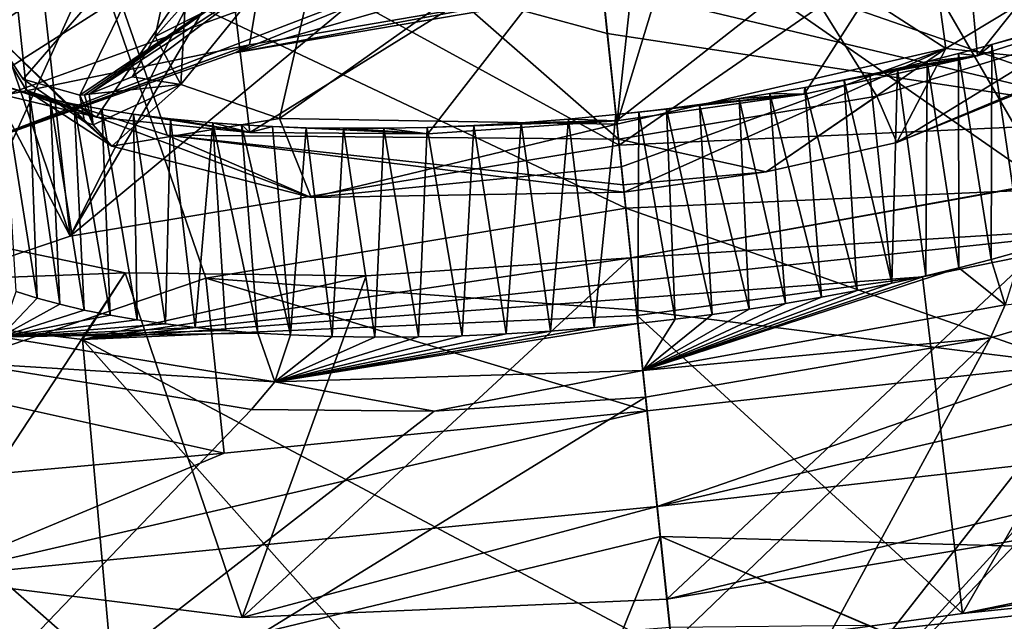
# Model space of a CAD drawing. Header units: metres. Extents: x -147 to 294, y -23 to 81.
# Tile 294 of 656: x 233.21 to 237.88, y 11.54 to 14.39. Entities that reach past the tile are written whole.
import ezdxf

# ---------------------------------------------------------------- set-up
doc = ezdxf.new("R2010")
doc.units = ezdxf.units.M
doc.layers.add('solid_AVA_153', color=7, linetype='CONTINUOUS')

msp = doc.modelspace()

# ---------------------------------------------------------------- linework, layer by layer
at = {"layer": 'solid_AVA_153'}
for points in [[(235.382919, 20.174784, 271.545105), (248.68512, 21.944908, 269.990875), (236.747787, 7.212847, 268.464081)], [(248.68512, 21.944908, 269.990875), (246.785263, 8.478528, 267.585846), (236.747787, 7.212847, 268.464081)], [(250.906952, 11.006205, 270.554932), (249.574112, 21.555054, 273.642517), (235.413086, 19.895332, 274.532532)], [(226.666824, 6.360106, 267.585846), (221.667358, 19.119045, 269.910767), (235.382919, 20.174784, 271.545105)], [(226.666824, 6.360106, 267.585846), (235.382919, 20.174784, 271.545105), (236.747787, 7.212847, 268.464081)], [(250.906952, 11.006205, 270.554932), (235.413086, 19.895332, 274.532532), (235.975128, 14.554294, 273.108093)], [(221.215851, 18.567869, 273.642273), (236.530548, 9.275632, 271.466919), (235.975128, 14.554294, 273.108093)], [(221.215851, 18.567869, 273.642273), (222.109406, 7.973817, 270.554962), (236.530548, 9.275632, 271.466919)], [(232.904602, 17.245634, 197.293152), (233.07135, 14.346291, 197.992294), (233.243576, 14.058988, 199.122772)], [(233.92894, 14.922562, 196.167603), (233.07135, 14.346291, 197.992294), (232.904602, 17.245634, 197.293152)], [(232.904602, 17.245634, 197.293152), (233.243576, 14.058988, 199.122772), (232.9823, 16.513567, 200.407394)], [(235.776413, 16.43782, 201.963837), (238.183594, 14.30937, 200.111206), (238.494064, 17.094189, 200.406357)], [(232.9823, 16.513567, 200.407394), (233.911301, 13.846519, 200.158218), (236.051239, 13.827836, 201.044785)], [(232.9823, 16.513567, 200.407394), (236.051239, 13.827836, 201.044785), (235.776413, 16.43782, 201.963837)], [(232.9823, 16.513567, 200.407394), (233.243576, 14.058988, 199.122772), (233.911301, 13.846519, 200.158218)], [(235.776413, 16.43782, 201.963837), (236.051239, 13.827836, 201.044785), (237.276764, 14.030599, 200.778152)], [(235.776413, 16.43782, 201.963837), (237.276764, 14.030599, 200.778152), (238.183594, 14.30937, 200.111206)], [(238.898041, 15.662685, 200.19516), (237.664032, 15.186036, 201.421814), (238.68866, 13.918918, 206.717712)], [(237.753723, 14.222465, 201.168991), (237.664032, 15.186036, 201.421814), (238.898041, 15.662685, 200.19516)], [(238.448593, 14.445047, 200.64212), (237.753723, 14.222465, 201.168991), (238.898041, 15.662685, 200.19516)], [(238.516922, 15.503493, 207.108612), (236.054245, 13.799389, 206.029037), (235.88678, 15.38979, 206.421829)], [(238.516922, 15.503493, 207.108612), (238.68866, 13.918918, 206.717712), (236.054245, 13.799389, 206.029037)], [(231.590225, 12.737021, 208.585388), (233.451797, 13.36737, 206.718231), (232.365417, 15.445036, 198.501541)], [(233.451797, 13.36737, 206.718231), (232.881653, 15.030516, 200.190384), (232.365417, 15.445036, 198.501541)], [(235.88678, 15.38979, 206.421829), (236.054245, 13.799389, 206.029037), (233.451797, 13.36737, 206.718231)], [(234.532913, 15.205374, 206.597931), (235.88678, 15.38979, 206.421829), (233.451797, 13.36737, 206.718231)], [(236.391846, 15.040842, 200.20459), (237.456451, 15.329627, 199.461273), (237.603333, 14.25832, 199.624084)], [(237.456451, 15.329627, 199.461273), (238.026123, 14.514375, 198.883926), (237.603333, 14.25832, 199.624084)], [(233.275253, 14.949447, 207.117493), (234.532913, 15.205374, 206.597931), (233.451797, 13.36737, 206.718231)], [(238.104431, 13.589675, 207.746872), (237.172119, 15.201232, 207.7845), (235.915665, 15.1154, 207.588989)], [(237.664032, 15.186036, 201.421814), (235.940933, 14.876188, 201.871811), (238.68866, 13.918918, 206.717712)], [(236.042114, 13.914667, 201.616379), (235.940933, 14.876188, 201.871811), (237.664032, 15.186036, 201.421814)], [(236.931747, 14.040857, 201.502563), (236.042114, 13.914667, 201.616379), (237.664032, 15.186036, 201.421814)], [(237.753723, 14.222465, 201.168991), (236.931747, 14.040857, 201.502563), (237.664032, 15.186036, 201.421814)], [(238.104431, 13.589675, 207.746872), (238.314728, 15.186635, 208.352081), (237.172119, 15.201232, 207.7845)], [(234.034515, 15.159859, 198.659607), (233.854416, 14.314407, 198.029907), (234.051407, 14.537357, 197.302353)], [(234.034515, 15.159859, 198.659607), (233.976501, 14.087281, 198.883621), (233.854416, 14.314407, 198.029907)], [(234.034515, 15.159859, 198.659607), (234.681351, 14.955982, 199.803864), (233.976501, 14.087281, 198.883621)], [(235.915665, 15.1154, 207.588989), (233.275253, 14.949447, 207.117493), (231.416809, 14.305678, 209.002579)], [(233.56926, 14.689534, 208.341187), (235.915665, 15.1154, 207.588989), (231.416809, 14.305678, 209.002579)], [(236.085815, 13.499507, 207.219849), (235.915665, 15.1154, 207.588989), (233.56926, 14.689534, 208.341187)], [(238.104431, 13.589675, 207.746872), (235.915665, 15.1154, 207.588989), (236.085815, 13.499507, 207.219849)], [(236.391846, 15.040842, 200.20459), (237.603333, 14.25832, 199.624084), (236.043777, 13.898702, 200.302551)], [(236.163132, 15.00661, 200.247284), (236.391846, 15.040842, 200.20459), (236.043777, 13.898702, 200.302551)], [(233.451797, 13.36737, 206.718231), (234.18811, 14.82046, 201.420319), (232.881653, 15.030516, 200.190384)], [(233.005966, 14.067523, 199.947601), (232.881653, 15.030516, 200.190384), (234.18811, 14.82046, 201.420319)], [(233.070206, 15.006098, 196.546051), (233.141312, 14.036637, 196.316055), (234.333694, 14.466246, 195.184097)], [(235.930069, 14.978667, 200.261597), (236.163132, 15.00661, 200.247284), (236.043777, 13.898702, 200.302551)], [(231.416809, 14.305678, 209.002579), (233.275253, 14.949447, 207.117493), (231.590225, 12.737021, 208.585388)], [(233.275253, 14.949447, 207.117493), (233.451797, 13.36737, 206.718231), (231.590225, 12.737021, 208.585388)], [(234.681351, 14.955982, 199.803864), (234.443451, 13.925585, 199.624008), (233.976501, 14.087281, 198.883621)], [(234.443451, 13.925585, 199.624008), (235.930069, 14.978667, 200.261597), (236.043777, 13.898702, 200.302551)], [(234.681351, 14.955982, 199.803864), (235.930069, 14.978667, 200.261597), (234.443451, 13.925585, 199.624008)], [(231.484619, 14.528159, 192.939316), (235.93515, 14.9301, 192.99054), (232.917419, 13.77084, 196.068359)], [(235.93515, 14.9301, 192.99054), (234.231522, 14.23654, 194.837753), (232.917419, 13.77084, 196.068359)], [(233.92894, 14.922562, 196.167603), (233.228485, 14.111377, 197.935593), (233.07135, 14.346291, 197.992294)], [(233.92894, 14.922562, 196.167603), (233.497498, 14.03627, 197.929932), (233.228485, 14.111377, 197.935593)], [(233.92894, 14.922562, 196.167603), (234.251205, 14.545665, 196.342087), (233.497498, 14.03627, 197.929932)], [(235.93515, 14.9301, 192.99054), (235.95607, 14.731778, 193.697464), (234.231522, 14.23654, 194.837753)], [(234.18811, 14.82046, 201.420319), (235.998459, 14.329333, 203.961121), (235.940933, 14.876188, 201.871811)], [(234.303207, 13.859242, 201.16861), (234.18811, 14.82046, 201.420319), (235.940933, 14.876188, 201.871811)], [(234.303207, 13.859242, 201.16861), (235.940933, 14.876188, 201.871811), (235.146423, 13.852814, 201.502747)], [(235.146423, 13.852814, 201.502747), (235.940933, 14.876188, 201.871811), (236.042114, 13.914667, 201.616379)], [(235.940933, 14.876188, 201.871811), (235.998459, 14.329333, 203.961121), (238.68866, 13.918918, 206.717712)], [(233.005966, 14.067523, 199.947601), (234.18811, 14.82046, 201.420319), (233.576126, 13.932463, 200.640442)], [(233.451797, 13.36737, 206.718231), (236.054245, 13.799389, 206.029037), (234.18811, 14.82046, 201.420319)], [(233.576126, 13.932463, 200.640442), (234.18811, 14.82046, 201.420319), (234.303207, 13.859242, 201.16861)], [(234.18811, 14.82046, 201.420319), (236.054245, 13.799389, 206.029037), (235.998459, 14.329333, 203.961121)], [(235.95607, 14.731778, 193.697464), (235.976822, 14.534893, 194.402054), (234.231522, 14.23654, 194.837753)], [(232.162018, 14.07684, 210.295425), (233.56926, 14.689534, 208.341187), (231.416809, 14.305678, 209.002579)], [(232.657135, 12.67682, 209.191437), (233.56926, 14.689534, 208.341187), (232.162018, 14.07684, 210.295425)], [(232.657135, 12.67682, 209.191437), (234.093689, 13.167485, 207.746307), (233.56926, 14.689534, 208.341187)], [(234.093689, 13.167485, 207.746307), (236.085815, 13.499507, 207.219849), (233.56926, 14.689534, 208.341187)], [(233.519302, 14.038247, 197.930084), (233.497498, 14.03627, 197.929932), (234.251205, 14.545665, 196.342087)], [(233.519302, 14.038247, 197.930084), (234.251205, 14.545665, 196.342087), (233.541107, 14.040224, 197.930237)], [(234.251205, 14.545665, 196.342087), (234.29126, 14.534253, 196.397186), (233.541107, 14.040224, 197.930237)], [(233.745056, 14.122719, 197.968155), (233.541107, 14.040224, 197.930237), (234.29126, 14.534253, 196.397186)], [(233.854416, 14.314407, 198.029907), (233.745056, 14.122719, 197.968155), (234.29126, 14.534253, 196.397186)], [(234.051407, 14.537357, 197.302353), (233.854416, 14.314407, 198.029907), (234.29126, 14.534253, 196.397186)], [(235.973633, 14.563155, 194.631989), (234.231522, 14.23654, 194.837753), (235.976822, 14.534893, 194.402054)], [(234.302017, 14.274559, 195.057556), (234.231522, 14.23654, 194.837753), (235.973633, 14.563155, 194.631989)], [(234.333694, 14.466246, 195.184097), (234.302017, 14.274559, 195.057556), (235.973633, 14.563155, 194.631989)], [(250.906952, 11.006205, 270.554932), (235.975128, 14.554294, 273.108093), (236.530548, 9.275632, 271.466919)], [(238.267578, 14.18737, 199.201462), (237.603333, 14.25832, 199.624084), (238.026123, 14.514375, 198.883926)], [(234.333694, 14.466246, 195.184097), (233.141312, 14.036637, 196.316055), (234.302017, 14.274559, 195.057556)], [(237.82222, 14.27654, 200.996994), (237.753723, 14.222465, 201.168991), (238.448593, 14.445047, 200.64212)], [(237.940689, 14.311241, 200.918671), (237.82222, 14.27654, 200.996994), (238.448593, 14.445047, 200.64212)], [(233.07135, 14.346291, 197.992294), (233.519409, 13.908887, 198.403229), (233.64798, 13.793509, 198.868729)], [(233.243576, 14.058988, 199.122772), (233.07135, 14.346291, 197.992294), (233.64798, 13.793509, 198.868729)], [(233.07135, 14.346291, 197.992294), (233.228485, 14.111377, 197.935593), (233.519409, 13.908887, 198.403229)], [(233.976501, 14.087281, 198.883621), (233.745056, 14.122719, 197.968155), (233.854416, 14.314407, 198.029907)], [(235.998459, 14.329333, 203.961121), (236.054245, 13.799389, 206.029037), (238.68866, 13.918918, 206.717712)], [(238.183594, 14.30937, 200.111206), (237.276764, 14.030599, 200.778152), (237.37204, 13.812203, 200.206177)], [(238.279037, 14.179847, 199.233932), (238.183594, 14.30937, 200.111206), (237.37204, 13.812203, 200.206177)], [(237.940689, 14.311241, 200.918671), (237.965469, 13.298228, 200.76944), (237.82222, 14.27654, 200.996994)], [(234.302017, 14.274559, 195.057556), (232.917419, 13.77084, 196.068359), (234.231522, 14.23654, 194.837753)], [(234.302017, 14.274559, 195.057556), (233.077179, 13.83277, 196.225555), (232.917419, 13.77084, 196.068359)], [(233.141312, 14.036637, 196.316055), (233.077179, 13.83277, 196.225555), (234.302017, 14.274559, 195.057556)], [(236.065079, 13.696523, 200.377289), (236.043777, 13.898702, 200.302551), (237.603333, 14.25832, 199.624084)], [(236.065079, 13.696523, 200.377289), (237.603333, 14.25832, 199.624084), (236.077835, 13.575328, 200.562759)], [(236.752075, 13.672007, 200.471832), (236.077835, 13.575328, 200.562759), (237.603333, 14.25832, 199.624084)], [(237.37204, 13.812203, 200.206177), (236.752075, 13.672007, 200.471832), (237.603333, 14.25832, 199.624084)], [(238.267578, 14.18737, 199.201462), (237.37204, 13.812203, 200.206177), (237.603333, 14.25832, 199.624084)], [(237.82222, 14.27654, 200.996994), (237.817978, 13.256923, 200.858658), (237.664078, 14.233371, 201.090332)], [(237.82222, 14.27654, 200.996994), (237.664078, 14.233371, 201.090332), (237.753723, 14.222465, 201.168991)], [(237.82222, 14.27654, 200.996994), (237.965469, 13.298228, 200.76944), (237.817978, 13.256923, 200.858658)], [(236.93483, 14.072275, 201.38652), (236.931747, 14.040857, 201.502563), (237.753723, 14.222465, 201.168991)], [(237.120987, 14.108103, 201.329575), (236.93483, 14.072275, 201.38652), (237.753723, 14.222465, 201.168991)], [(237.243561, 14.133576, 201.285461), (237.120987, 14.108103, 201.329575), (237.753723, 14.222465, 201.168991)], [(237.374817, 14.162582, 201.232117), (237.243561, 14.133576, 201.285461), (237.753723, 14.222465, 201.168991)], [(237.514969, 14.195647, 201.167786), (237.374817, 14.162582, 201.232117), (237.753723, 14.222465, 201.168991)], [(237.514969, 14.195647, 201.167786), (237.508591, 13.17944, 201.01387), (237.374817, 14.162582, 201.232117)], [(237.514969, 14.195647, 201.167786), (237.665543, 13.2173, 200.94017), (237.508591, 13.17944, 201.01387)], [(237.664078, 14.233371, 201.090332), (237.665543, 13.2173, 200.94017), (237.514969, 14.195647, 201.167786)], [(237.664078, 14.233371, 201.090332), (237.514969, 14.195647, 201.167786), (237.753723, 14.222465, 201.168991)], [(237.664078, 14.233371, 201.090332), (237.817978, 13.256923, 200.858658), (237.665543, 13.2173, 200.94017)], [(237.374817, 14.162582, 201.232117), (237.347534, 13.143447, 201.079559), (237.243561, 14.133576, 201.285461)], [(237.374817, 14.162582, 201.232117), (237.508591, 13.17944, 201.01387), (237.347534, 13.143447, 201.079559)], [(238.279037, 14.179847, 199.233932), (237.37204, 13.812203, 200.206177), (238.267578, 14.18737, 199.201462)], [(233.228485, 14.111377, 197.935593), (233.497498, 14.03627, 197.929932), (233.519409, 13.908887, 198.403229)], [(233.976501, 14.087281, 198.883621), (233.541107, 14.040224, 197.930237), (233.745056, 14.122719, 197.968155)], [(237.120987, 14.108103, 201.329575), (237.18277, 13.109429, 201.137039), (236.93483, 14.072275, 201.38652)], [(237.243561, 14.133576, 201.285461), (237.347534, 13.143447, 201.079559), (237.120987, 14.108103, 201.329575)], [(237.120987, 14.108103, 201.329575), (237.347534, 13.143447, 201.079559), (237.18277, 13.109429, 201.137039)], [(233.134811, 14.08056, 199.942322), (233.005966, 14.067523, 199.947601), (233.576126, 13.932463, 200.640442)], [(233.134811, 14.08056, 199.942322), (233.294617, 13.073314, 199.83934), (233.194839, 13.104975, 199.691299)], [(233.258545, 14.043836, 200.119553), (233.294617, 13.073314, 199.83934), (233.134811, 14.08056, 199.942322)], [(233.258545, 14.043836, 200.119553), (233.134811, 14.08056, 199.942322), (233.576126, 13.932463, 200.640442)], [(234.594604, 13.55026, 200.097656), (233.243576, 14.058988, 199.122772), (233.64798, 13.793509, 198.868729)], [(234.594604, 13.55026, 200.097656), (233.911301, 13.846519, 200.158218), (233.243576, 14.058988, 199.122772)], [(233.976501, 14.087281, 198.883621), (233.560791, 13.895243, 198.467148), (233.541107, 14.040224, 197.930237)], [(233.976501, 14.087281, 198.883621), (233.64798, 13.793509, 198.868729), (233.560791, 13.895243, 198.467148)], [(233.976501, 14.087281, 198.883621), (234.443451, 13.925585, 199.624008), (233.64798, 13.793509, 198.868729)], [(236.11058, 13.264378, 215.462662), (238.750992, 13.430331, 215.934174), (240.609436, 14.0741, 214.049072)], [(238.456985, 13.690244, 214.710464), (236.11058, 13.264378, 215.462662), (240.609436, 14.0741, 214.049072)], [(236.93483, 14.072275, 201.38652), (237.014679, 13.077511, 201.186066), (236.769608, 14.043255, 201.427277)], [(236.93483, 14.072275, 201.38652), (236.769608, 14.043255, 201.427277), (236.931747, 14.040857, 201.502563)], [(236.93483, 14.072275, 201.38652), (237.18277, 13.109429, 201.137039), (237.014679, 13.077511, 201.186066)], [(233.258545, 14.043836, 200.119553), (233.402359, 13.043853, 199.982285), (233.294617, 13.073314, 199.83934)], [(233.356918, 14.018937, 200.244934), (233.402359, 13.043853, 199.982285), (233.258545, 14.043836, 200.119553)], [(233.356918, 14.018937, 200.244934), (233.258545, 14.043836, 200.119553), (233.576126, 13.932463, 200.640442)], [(233.356918, 14.018937, 200.244934), (233.517685, 13.016725, 200.119583), (233.402359, 13.043853, 199.982285)], [(233.470398, 13.994041, 200.375748), (233.517685, 13.016725, 200.119583), (233.356918, 14.018937, 200.244934)], [(233.470398, 13.994041, 200.375748), (233.356918, 14.018937, 200.244934), (233.576126, 13.932463, 200.640442)], [(233.560791, 13.895243, 198.467148), (233.497498, 14.03627, 197.929932), (233.519302, 14.038247, 197.930084)], [(233.560791, 13.895243, 198.467148), (233.519409, 13.908887, 198.403229), (233.497498, 14.03627, 197.929932)], [(233.560791, 13.895243, 198.467148), (233.519302, 14.038247, 197.930084), (233.541107, 14.040224, 197.930237)], [(236.931747, 14.040857, 201.502563), (236.039032, 13.943837, 201.506088), (236.042114, 13.914667, 201.616379)], [(236.148102, 13.955812, 201.504364), (236.039032, 13.943837, 201.506088), (236.931747, 14.040857, 201.502563)], [(237.276764, 14.030599, 200.778152), (236.051239, 13.827836, 201.044785), (236.752075, 13.672007, 200.471832)], [(236.278687, 13.971451, 201.497757), (236.148102, 13.955812, 201.504364), (236.931747, 14.040857, 201.502563)], [(236.435165, 13.992076, 201.483231), (236.278687, 13.971451, 201.497757), (236.931747, 14.040857, 201.502563)], [(236.623245, 14.019643, 201.456024), (236.435165, 13.992076, 201.483231), (236.931747, 14.040857, 201.502563)], [(236.623245, 14.019643, 201.456024), (236.670868, 13.020535, 201.257645), (236.435165, 13.992076, 201.483231)], [(236.769608, 14.043255, 201.427277), (236.843842, 13.047846, 201.226303), (236.623245, 14.019643, 201.456024)], [(236.769608, 14.043255, 201.427277), (236.623245, 14.019643, 201.456024), (236.931747, 14.040857, 201.502563)], [(236.623245, 14.019643, 201.456024), (236.843842, 13.047846, 201.226303), (236.670868, 13.020535, 201.257645)], [(237.276764, 14.030599, 200.778152), (236.752075, 13.672007, 200.471832), (237.37204, 13.812203, 200.206177)], [(236.769608, 14.043255, 201.427277), (237.014679, 13.077511, 201.186066), (236.843842, 13.047846, 201.226303)], [(233.470398, 13.994041, 200.375748), (233.639984, 12.992054, 200.250626), (233.517685, 13.016725, 200.119583)], [(233.601181, 13.969568, 200.511322), (233.639984, 12.992054, 200.250626), (233.470398, 13.994041, 200.375748)], [(233.601181, 13.969568, 200.511322), (233.470398, 13.994041, 200.375748), (233.576126, 13.932463, 200.640442)], [(233.601181, 13.969568, 200.511322), (233.576126, 13.932463, 200.640442), (234.303207, 13.859242, 201.16861)], [(233.601181, 13.969568, 200.511322), (233.768494, 12.969957, 200.374786), (233.639984, 12.992054, 200.250626)], [(233.75206, 13.946065, 200.650726), (233.768494, 12.969957, 200.374786), (233.601181, 13.969568, 200.511322)], [(233.75206, 13.946065, 200.650726), (233.601181, 13.969568, 200.511322), (234.303207, 13.859242, 201.16861)], [(236.278687, 13.971451, 201.497757), (236.320206, 12.973181, 201.293518), (236.148102, 13.955812, 201.504364)], [(236.435165, 13.992076, 201.483231), (236.496185, 12.995628, 201.280045), (236.278687, 13.971451, 201.497757)], [(236.278687, 13.971451, 201.497757), (236.496185, 12.995628, 201.280045), (236.320206, 12.973181, 201.293518)], [(236.435165, 13.992076, 201.483231), (236.670868, 13.020535, 201.257645), (236.496185, 12.995628, 201.280045)], [(234.443451, 13.925585, 199.624008), (234.594604, 13.55026, 200.097656), (233.64798, 13.793509, 198.868729)], [(233.75206, 13.946065, 200.650726), (233.903122, 12.950442, 200.492004), (233.768494, 12.969957, 200.374786)], [(233.926392, 13.924257, 200.792664), (233.903122, 12.950442, 200.492004), (233.75206, 13.946065, 200.650726)], [(233.926392, 13.924257, 200.792664), (233.75206, 13.946065, 200.650726), (234.303207, 13.859242, 201.16861)], [(233.926392, 13.924257, 200.792664), (234.043747, 12.933503, 200.602264), (233.903122, 12.950442, 200.492004)], [(234.127625, 13.905118, 200.934937), (234.043747, 12.933503, 200.602264), (233.926392, 13.924257, 200.792664)], [(234.127625, 13.905118, 200.934937), (233.926392, 13.924257, 200.792664), (234.303207, 13.859242, 201.16861)], [(234.443451, 13.925585, 199.624008), (236.043777, 13.898702, 200.302551), (234.594604, 13.55026, 200.097656)], [(235.813858, 13.922225, 201.498734), (235.72821, 12.916739, 201.273209), (235.589478, 13.904876, 201.476746)], [(235.813858, 13.922225, 201.498734), (235.589478, 13.904876, 201.476746), (236.042114, 13.914667, 201.616379)], [(235.813858, 13.922225, 201.498734), (235.936478, 12.93325, 201.291855), (235.72821, 12.916739, 201.273209)], [(236.039032, 13.943837, 201.506088), (235.936478, 12.93325, 201.291855), (235.813858, 13.922225, 201.498734)], [(236.039032, 13.943837, 201.506088), (235.813858, 13.922225, 201.498734), (236.042114, 13.914667, 201.616379)], [(236.039032, 13.943837, 201.506088), (236.143356, 12.953244, 201.298004), (235.936478, 12.93325, 201.291855)], [(236.148102, 13.955812, 201.504364), (236.143356, 12.953244, 201.298004), (236.039032, 13.943837, 201.506088)], [(236.148102, 13.955812, 201.504364), (236.320206, 12.973181, 201.293518), (236.143356, 12.953244, 201.298004)], [(233.560791, 13.895243, 198.467148), (233.64798, 13.793509, 198.868729), (233.519409, 13.908887, 198.403229)], [(234.127625, 13.905118, 200.934937), (234.189713, 12.919204, 200.70517), (234.043747, 12.933503, 200.602264)], [(234.127625, 13.905118, 200.934937), (234.340454, 12.907607, 200.800323), (234.189713, 12.919204, 200.70517)], [(234.26297, 13.895452, 201.019211), (234.340454, 12.907607, 200.800323), (234.127625, 13.905118, 200.934937)], [(234.26297, 13.895452, 201.019211), (234.127625, 13.905118, 200.934937), (234.303207, 13.859242, 201.16861)], [(234.26297, 13.895452, 201.019211), (234.495361, 12.898751, 200.887405), (234.340454, 12.907607, 200.800323)], [(234.410477, 13.887565, 201.101639), (234.495361, 12.898751, 200.887405), (234.26297, 13.895452, 201.019211)], [(234.410477, 13.887565, 201.101639), (234.26297, 13.895452, 201.019211), (234.303207, 13.859242, 201.16861)], [(234.410477, 13.887565, 201.101639), (234.303207, 13.859242, 201.16861), (235.146423, 13.852814, 201.502747)], [(234.570816, 13.881859, 201.181091), (234.495361, 12.898751, 200.887405), (234.410477, 13.887565, 201.101639)], [(234.570816, 13.881859, 201.181091), (234.410477, 13.887565, 201.101639), (235.146423, 13.852814, 201.502747)], [(234.570816, 13.881859, 201.181091), (234.693863, 12.891502, 200.984726), (234.495361, 12.898751, 200.887405)], [(234.746933, 13.878778, 201.257065), (234.693863, 12.891502, 200.984726), (234.570816, 13.881859, 201.181091)], [(234.746933, 13.878778, 201.257065), (234.570816, 13.881859, 201.181091), (235.146423, 13.852814, 201.502747)], [(234.594604, 13.55026, 200.097656), (236.043777, 13.898702, 200.302551), (236.065079, 13.696523, 200.377289)], [(234.746933, 13.878778, 201.257065), (234.896652, 12.888457, 201.068939), (234.693863, 12.891502, 200.984726)], [(234.938507, 13.878995, 201.327133), (234.896652, 12.888457, 201.068939), (234.746933, 13.878778, 201.257065)], [(234.938507, 13.878995, 201.327133), (234.746933, 13.878778, 201.257065), (235.146423, 13.852814, 201.502747)], [(234.938507, 13.878995, 201.327133), (235.102432, 12.889578, 201.139801), (234.896652, 12.888457, 201.068939)], [(235.144043, 13.883098, 201.388672), (235.102432, 12.889578, 201.139801), (234.938507, 13.878995, 201.327133)], [(235.144043, 13.883098, 201.388672), (234.938507, 13.878995, 201.327133), (235.146423, 13.852814, 201.502747)], [(235.144043, 13.883098, 201.388672), (235.310333, 12.894751, 201.197403), (235.102432, 12.889578, 201.139801)], [(235.144043, 13.883098, 201.388672), (235.146423, 13.852814, 201.502747), (236.042114, 13.914667, 201.616379)], [(235.364655, 13.891738, 201.439819), (235.144043, 13.883098, 201.388672), (236.042114, 13.914667, 201.616379)], [(235.364655, 13.891738, 201.439819), (235.310333, 12.894751, 201.197403), (235.144043, 13.883098, 201.388672)], [(235.364655, 13.891738, 201.439819), (235.519272, 12.903856, 201.241821), (235.310333, 12.894751, 201.197403)], [(235.589478, 13.904876, 201.476746), (235.364655, 13.891738, 201.439819), (236.042114, 13.914667, 201.616379)], [(235.589478, 13.904876, 201.476746), (235.519272, 12.903856, 201.241821), (235.364655, 13.891738, 201.439819)], [(235.589478, 13.904876, 201.476746), (235.72821, 12.916739, 201.273209), (235.519272, 12.903856, 201.241821)], [(233.911301, 13.846519, 200.158218), (236.077835, 13.575328, 200.562759), (236.074112, 13.610641, 200.859818)], [(234.594604, 13.55026, 200.097656), (236.077835, 13.575328, 200.562759), (233.911301, 13.846519, 200.158218)], [(233.911301, 13.846519, 200.158218), (236.074112, 13.610641, 200.859818), (236.051239, 13.827836, 201.044785)], [(236.051239, 13.827836, 201.044785), (236.074112, 13.610641, 200.859818), (236.752075, 13.672007, 200.471832)], [(234.594604, 13.55026, 200.097656), (236.065079, 13.696523, 200.377289), (236.077835, 13.575328, 200.562759)], [(236.281097, 11.644935, 215.062683), (236.11058, 13.264378, 215.462662), (238.456985, 13.690244, 214.710464)], [(238.269394, 11.980213, 214.539108), (236.281097, 11.644935, 215.062683), (238.456985, 13.690244, 214.710464)], [(236.074112, 13.610641, 200.859818), (236.077835, 13.575328, 200.562759), (236.752075, 13.672007, 200.471832)], [(236.420898, 10.314869, 210.604752), (239.220078, 13.388418, 199.877853), (239.593719, 13.651892, 199.077042)], [(241.07991, 10.858987, 210.61734), (236.420898, 10.314869, 210.604752), (239.593719, 13.651892, 199.077042)], [(238.190262, 12.759503, 211.146057), (238.104431, 13.589675, 207.746872), (236.085815, 13.499507, 207.219849)], [(233.711517, 13.193144, 214.699585), (232.211685, 13.504507, 212.72525), (231.563232, 13.113197, 214.084259)], [(232.763824, 11.745465, 213.108444), (232.211685, 13.504507, 212.72525), (233.711517, 13.193144, 214.699585)], [(236.136642, 13.016782, 209.169968), (236.085815, 13.499507, 207.219849), (234.093689, 13.167485, 207.746307)], [(236.136642, 13.016782, 209.169968), (238.190262, 12.759503, 211.146057), (236.085815, 13.499507, 207.219849)], [(249.144775, 13.530704, 214.637894), (238.930008, 11.832757, 215.564865), (237.683487, 11.577033, 216.082748)], [(244.431641, 12.277175, 216.926025), (249.144775, 13.530704, 214.637894), (237.683487, 11.577033, 216.082748)], [(237.493332, 13.174404, 216.453735), (238.750992, 13.430331, 215.934174), (233.509323, 12.876286, 215.943054)], [(236.11058, 13.264378, 215.462662), (233.509323, 12.876286, 215.943054), (238.750992, 13.430331, 215.934174)], [(237.493332, 13.174404, 216.453735), (237.683487, 11.577033, 216.082748), (238.750992, 13.430331, 215.934174)], [(238.750992, 13.430331, 215.934174), (237.683487, 11.577033, 216.082748), (238.930008, 11.832757, 215.564865)], [(236.420898, 10.314869, 210.604752), (238.623825, 13.124937, 200.588928), (239.220078, 13.388418, 199.877853)], [(236.11058, 13.264378, 215.462662), (234.854126, 13.178546, 215.267166), (233.509323, 12.876286, 215.943054)], [(234.266602, 11.558512, 214.539063), (234.854126, 13.178546, 215.267166), (236.11058, 13.264378, 215.462662)], [(236.281097, 11.644935, 215.062683), (234.266602, 11.558512, 214.539063), (236.11058, 13.264378, 215.462662)], [(237.817978, 13.256923, 200.858658), (237.965469, 13.298228, 200.76944), (237.885757, 13.040677, 200.88945)], [(237.665543, 13.2173, 200.94017), (237.885757, 13.040677, 200.88945), (236.166946, 12.729214, 201.340408)], [(237.508591, 13.17944, 201.01387), (237.665543, 13.2173, 200.94017), (236.166946, 12.729214, 201.340408)], [(237.665543, 13.2173, 200.94017), (237.817978, 13.256923, 200.858658), (237.885757, 13.040677, 200.88945)], [(233.711517, 13.193144, 214.699585), (231.563232, 13.113197, 214.084259), (233.509323, 12.876286, 215.943054)], [(234.266602, 11.558512, 214.539063), (232.763824, 11.745465, 213.108444), (233.711517, 13.193144, 214.699585)], [(234.854126, 13.178546, 215.267166), (233.711517, 13.193144, 214.699585), (233.509323, 12.876286, 215.943054)], [(237.493332, 13.174404, 216.453735), (233.509323, 12.876286, 215.943054), (236.139465, 12.989989, 216.629822)], [(234.266602, 11.558512, 214.539063), (233.711517, 13.193144, 214.699585), (234.854126, 13.178546, 215.267166)], [(237.493332, 13.174404, 216.453735), (236.139465, 12.989989, 216.629822), (237.683487, 11.577033, 216.082748)], [(237.347534, 13.143447, 201.079559), (237.508591, 13.17944, 201.01387), (236.166946, 12.729214, 201.340408)], [(234.181686, 12.33741, 211.146057), (234.093689, 13.167485, 207.746307), (232.657135, 12.67682, 209.191437)], [(234.181686, 12.33741, 211.146057), (236.187027, 12.538562, 211.143738), (234.093689, 13.167485, 207.746307)], [(236.136642, 13.016782, 209.169968), (234.093689, 13.167485, 207.746307), (236.187027, 12.538562, 211.143738)], [(237.18277, 13.109429, 201.137039), (237.347534, 13.143447, 201.079559), (236.166946, 12.729214, 201.340408)], [(236.420898, 10.314869, 210.604752), (237.815521, 12.88503, 201.133209), (238.623825, 13.124937, 200.588928)], [(237.885757, 13.040677, 200.88945), (238.623825, 13.124937, 200.588928), (237.815521, 12.88503, 201.133209)], [(231.563232, 13.113197, 214.084259), (231.717102, 11.519655, 213.710693), (233.651031, 11.27691, 215.564804)], [(233.509323, 12.876286, 215.943054), (231.563232, 13.113197, 214.084259), (233.651031, 11.27691, 215.564804)], [(233.194839, 13.104975, 199.691299), (233.294617, 13.073314, 199.83934), (233.120438, 12.88955, 199.661041)], [(237.014679, 13.077511, 201.186066), (237.18277, 13.109429, 201.137039), (236.166946, 12.729214, 201.340408)], [(236.843842, 13.047846, 201.226303), (237.014679, 13.077511, 201.186066), (236.166946, 12.729214, 201.340408)], [(233.294617, 13.073314, 199.83934), (233.402359, 13.043853, 199.982285), (233.120438, 12.88955, 199.661041)], [(233.402359, 13.043853, 199.982285), (233.517685, 13.016725, 200.119583), (233.120438, 12.88955, 199.661041)], [(236.670868, 13.020535, 201.257645), (236.843842, 13.047846, 201.226303), (236.166946, 12.729214, 201.340408)], [(237.885757, 13.040677, 200.88945), (237.815521, 12.88503, 201.133209), (236.166946, 12.729214, 201.340408)], [(233.517685, 13.016725, 200.119583), (233.639984, 12.992054, 200.250626), (233.120438, 12.88955, 199.661041)], [(233.639984, 12.992054, 200.250626), (233.768494, 12.969957, 200.374786), (233.120438, 12.88955, 199.661041)], [(233.509323, 12.876286, 215.943054), (236.308075, 11.388737, 216.264023), (236.139465, 12.989989, 216.629822)], [(236.136642, 13.016782, 209.169968), (236.187027, 12.538562, 211.143738), (238.190262, 12.759503, 211.146057)], [(236.139465, 12.989989, 216.629822), (236.308075, 11.388737, 216.264023), (237.683487, 11.577033, 216.082748)], [(236.496185, 12.995628, 201.280045), (236.670868, 13.020535, 201.257645), (236.166946, 12.729214, 201.340408)], [(236.320206, 12.973181, 201.293518), (236.496185, 12.995628, 201.280045), (236.166946, 12.729214, 201.340408)], [(236.234833, 12.0844, 213.086166), (239.700272, 12.476082, 213.108505), (240.191483, 13.000237, 211.153)], [(238.190262, 12.759503, 211.146057), (236.234833, 12.0844, 213.086166), (240.191483, 13.000237, 211.153)], [(233.768494, 12.969957, 200.374786), (233.903122, 12.950442, 200.492004), (233.120438, 12.88955, 199.661041)], [(233.903122, 12.950442, 200.492004), (234.043747, 12.933503, 200.602264), (233.120438, 12.88955, 199.661041)], [(236.143356, 12.953244, 201.298004), (236.166946, 12.729214, 201.340408), (234.421021, 12.675864, 200.889511)], [(235.936478, 12.93325, 201.291855), (236.143356, 12.953244, 201.298004), (234.421021, 12.675864, 200.889511)], [(236.320206, 12.973181, 201.293518), (236.166946, 12.729214, 201.340408), (236.143356, 12.953244, 201.298004)], [(233.120438, 12.88955, 199.661041), (234.421021, 12.675864, 200.889511), (232.951996, 12.766251, 199.743301)], [(234.043747, 12.933503, 200.602264), (234.189713, 12.919204, 200.70517), (233.120438, 12.88955, 199.661041)], [(234.189713, 12.919204, 200.70517), (234.340454, 12.907607, 200.800323), (233.120438, 12.88955, 199.661041)], [(234.340454, 12.907607, 200.800323), (234.421021, 12.675864, 200.889511), (233.120438, 12.88955, 199.661041)], [(234.340454, 12.907607, 200.800323), (234.495361, 12.898751, 200.887405), (234.421021, 12.675864, 200.889511)], [(235.72821, 12.916739, 201.273209), (235.936478, 12.93325, 201.291855), (234.421021, 12.675864, 200.889511)], [(235.519272, 12.903856, 201.241821), (235.72821, 12.916739, 201.273209), (234.421021, 12.675864, 200.889511)], [(235.310333, 12.894751, 201.197403), (235.519272, 12.903856, 201.241821), (234.421021, 12.675864, 200.889511)], [(234.495361, 12.898751, 200.887405), (234.693863, 12.891502, 200.984726), (234.421021, 12.675864, 200.889511)], [(235.102432, 12.889578, 201.139801), (235.310333, 12.894751, 201.197403), (234.421021, 12.675864, 200.889511)], [(234.693863, 12.891502, 200.984726), (234.896652, 12.888457, 201.068939), (234.421021, 12.675864, 200.889511)], [(234.896652, 12.888457, 201.068939), (235.102432, 12.889578, 201.139801), (234.421021, 12.675864, 200.889511)], [(233.509323, 12.876286, 215.943054), (234.923523, 11.286422, 216.082733), (236.308075, 11.388737, 216.264023)], [(233.509323, 12.876286, 215.943054), (233.651031, 11.27691, 215.564804), (234.923523, 11.286422, 216.082733)], [(236.166946, 12.729214, 201.340408), (237.815521, 12.88503, 201.133209), (236.180115, 12.603863, 201.514709)], [(236.303467, 11.431075, 206.061859), (236.180115, 12.603863, 201.514709), (237.815521, 12.88503, 201.133209)], [(236.420898, 10.314869, 210.604752), (236.303467, 11.431075, 206.061859), (237.815521, 12.88503, 201.133209)], [(232.951996, 12.766251, 199.743301), (234.311523, 12.545532, 201.030121), (231.751221, 9.876699, 210.61734)], [(234.421021, 12.675864, 200.889511), (234.311523, 12.545532, 201.030121), (232.951996, 12.766251, 199.743301)], [(238.190262, 12.759503, 211.146057), (236.187027, 12.538562, 211.143738), (236.234833, 12.0844, 213.086166)], [(234.421021, 12.675864, 200.889511), (236.166946, 12.729214, 201.340408), (235.176926, 12.536701, 201.380234)], [(236.166946, 12.729214, 201.340408), (236.180115, 12.603863, 201.514709), (235.176926, 12.536701, 201.380234)], [(234.181686, 12.33741, 211.146057), (232.657135, 12.67682, 209.191437), (232.174194, 12.155943, 211.152985)], [(234.421021, 12.675864, 200.889511), (235.176926, 12.536701, 201.380234), (234.311523, 12.545532, 201.030121)], [(231.751221, 9.876699, 210.61734), (236.180115, 12.603863, 201.514709), (236.303467, 11.431075, 206.061859)], [(235.176926, 12.536701, 201.380234), (236.180115, 12.603863, 201.514709), (231.751221, 9.876699, 210.61734)], [(234.311523, 12.545532, 201.030121), (235.176926, 12.536701, 201.380234), (231.751221, 9.876699, 210.61734)], [(236.187027, 12.538562, 211.143738), (232.763824, 11.745465, 213.108444), (236.234833, 12.0844, 213.086166)], [(234.181686, 12.33741, 211.146057), (232.763824, 11.745465, 213.108444), (236.187027, 12.538562, 211.143738)], [(236.234833, 12.0844, 213.086166), (236.281097, 11.644935, 215.062683), (239.700272, 12.476082, 213.108505)], [(239.700272, 12.476082, 213.108505), (236.281097, 11.644935, 215.062683), (238.269394, 11.980213, 214.539108)], [(234.181686, 12.33741, 211.146057), (232.174194, 12.155943, 211.152985), (232.763824, 11.745465, 213.108444)], [(244.431641, 12.277175, 216.926025), (236.308075, 11.388737, 216.264023), (236.352951, 10.962523, 218.353928)], [(244.431641, 12.277175, 216.926025), (237.683487, 11.577033, 216.082748), (236.308075, 11.388737, 216.264023)], [(242.713501, 11.779323, 218.147949), (244.431641, 12.277175, 216.926025), (236.352951, 10.962523, 218.353928)], [(236.234833, 12.0844, 213.086166), (232.763824, 11.745465, 213.108444), (234.266602, 11.558512, 214.539063)], [(236.234833, 12.0844, 213.086166), (234.266602, 11.558512, 214.539063), (236.281097, 11.644935, 215.062683)], [(236.295105, 11.511863, 222.917313), (236.249817, 11.941957, 221.087814), (233.532181, 11.28559, 222.645294)], [(235.079346, 9.047048, 221.131287), (233.532181, 11.28559, 222.645294), (236.249817, 11.941957, 221.087814)], [(236.531219, 9.269621, 220.743591), (235.079346, 9.047048, 221.131287), (236.249817, 11.941957, 221.087814)], [(237.639603, 11.348555, 224.199951), (239.043945, 11.866211, 222.644272), (236.249817, 11.941957, 221.087814)], [(236.531219, 9.269621, 220.743591), (236.249817, 11.941957, 221.087814), (239.043945, 11.866211, 222.644272)], [(237.232986, 11.521092, 223.293945), (237.639603, 11.348555, 224.199951), (236.249817, 11.941957, 221.087814)], [(236.295105, 11.511863, 222.917313), (237.232986, 11.521092, 223.293945), (236.249817, 11.941957, 221.087814)], [(238.002274, 9.354354, 221.133942), (236.531219, 9.269621, 220.743591), (239.043945, 11.866211, 222.644272)], [(237.639603, 11.348555, 224.199951), (239.121643, 11.134144, 225.758514), (239.043945, 11.866211, 222.644272)], [(242.230988, 11.520666, 219.112167), (242.713501, 11.779323, 218.147949), (236.352951, 10.962523, 218.353928)]]:
    msp.add_3dface(points, dxfattribs=at)

doc.saveas('drawing.dxf')
